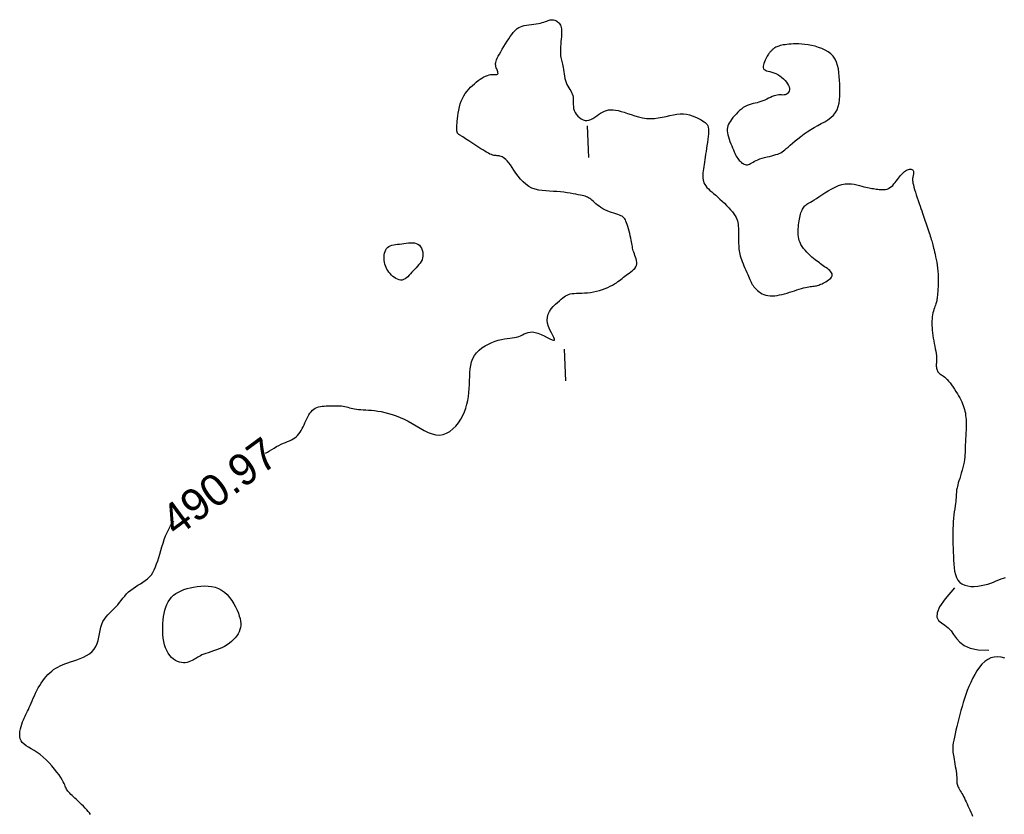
# Model space of a CAD drawing. Header units: millimetres. Extents: x 32690613 to 32693367, y 5343692 to 5344708.
# Tile 675 of 1009: x 32692885 to 32692916, y 5344556 to 5344581. Entities that reach past the tile are written whole.
import ezdxf
from ezdxf.enums import TextEntityAlignment as Align

# ---------------------------------------------------------------- set-up
doc = ezdxf.new("R2010")
doc.units = ezdxf.units.MM
doc.header["$LTSCALE"] = 20
doc.layers.add('02-DGM_HL_491.00', color=62, linetype='Continuous')

msp = doc.modelspace()

# ---------------------------------------------------------------- linework, layer by layer
at = {"layer": '02-DGM_HL_491.00', "elevation": 491, "flags": 128}
for points in [[(32692892.74, 5344567.723), (32692892.797, 5344567.758), (32692892.865, 5344567.8), (32692892.936, 5344567.843), (32692893.009, 5344567.886), (32692893.083, 5344567.929), (32692893.157, 5344567.968), (32692893.23, 5344568.005), (32692893.3, 5344568.037), (32692893.368, 5344568.065), (32692893.433, 5344568.091), (32692893.494, 5344568.117), (32692893.553, 5344568.143), (32692893.608, 5344568.172), (32692893.659, 5344568.204), (32692893.707, 5344568.24), (32692893.75, 5344568.282), (32692893.79, 5344568.33), (32692893.827, 5344568.382), (32692893.861, 5344568.438), (32692893.893, 5344568.497), (32692893.923, 5344568.558), (32692893.953, 5344568.621), (32692893.981, 5344568.684), (32692894.01, 5344568.748), (32692894.04, 5344568.811), (32692894.07, 5344568.871), (32692894.102, 5344568.929), (32692894.136, 5344568.983), (32692894.173, 5344569.032), (32692894.213, 5344569.076), (32692894.257, 5344569.112), (32692894.304, 5344569.142), (32692894.356, 5344569.164), (32692894.41, 5344569.181), (32692894.467, 5344569.193), (32692894.526, 5344569.202), (32692894.587, 5344569.207), (32692894.649, 5344569.211), (32692894.711, 5344569.213), (32692894.774, 5344569.216), (32692894.836, 5344569.218), (32692894.897, 5344569.219), (32692894.958, 5344569.22), (32692895.017, 5344569.219), (32692895.075, 5344569.216), (32692895.131, 5344569.211), (32692895.184, 5344569.204), (32692895.236, 5344569.194), (32692895.285, 5344569.183), (32692895.335, 5344569.17), (32692895.384, 5344569.156), (32692895.435, 5344569.143), (32692895.488, 5344569.13), (32692895.544, 5344569.119), (32692895.605, 5344569.109), (32692895.67, 5344569.103), (32692895.741, 5344569.098), (32692895.817, 5344569.094), (32692895.898, 5344569.089), (32692895.984, 5344569.084), (32692896.075, 5344569.077), (32692896.172, 5344569.066), (32692896.274, 5344569.052), (32692896.382, 5344569.033), (32692896.494, 5344569.008), (32692896.61, 5344568.978), (32692896.73, 5344568.941), (32692896.853, 5344568.899), (32692896.978, 5344568.849), (32692897.105, 5344568.792), (32692897.232, 5344568.728), (32692897.36, 5344568.657), (32692897.488, 5344568.582), (32692897.615, 5344568.508), (32692897.74, 5344568.439), (32692897.865, 5344568.378), (32692897.986, 5344568.331), (32692898.106, 5344568.302), (32692898.222, 5344568.294), (32692898.335, 5344568.311), (32692898.443, 5344568.351), (32692898.545, 5344568.411), (32692898.642, 5344568.488), (32692898.731, 5344568.579), (32692898.813, 5344568.681), (32692898.886, 5344568.791), (32692898.949, 5344568.906), (32692899.002, 5344569.024), (32692899.045, 5344569.144), (32692899.08, 5344569.266), (32692899.107, 5344569.389), (32692899.128, 5344569.513), (32692899.143, 5344569.637), (32692899.154, 5344569.762), (32692899.161, 5344569.888), (32692899.165, 5344570.013), (32692899.17, 5344570.137), (32692899.176, 5344570.259), (32692899.187, 5344570.377), (32692899.204, 5344570.492), (32692899.23, 5344570.602), (32692899.268, 5344570.705), (32692899.319, 5344570.802), (32692899.386, 5344570.891), (32692899.466, 5344570.971), (32692899.556, 5344571.043), (32692899.654, 5344571.108), (32692899.758, 5344571.164), (32692899.863, 5344571.212), (32692899.969, 5344571.252), (32692900.072, 5344571.283), (32692900.17, 5344571.307), (32692900.262, 5344571.324), (32692900.35, 5344571.337), (32692900.432, 5344571.347), (32692900.509, 5344571.356), (32692900.582, 5344571.367), (32692900.65, 5344571.38), (32692900.714, 5344571.398), (32692900.774, 5344571.423), (32692900.831, 5344571.451), (32692900.888, 5344571.48), (32692900.947, 5344571.507), (32692901.008, 5344571.529), (32692901.075, 5344571.542), (32692901.148, 5344571.544), (32692901.23, 5344571.532), (32692901.321, 5344571.504), (32692901.418, 5344571.465), (32692901.515, 5344571.419), (32692901.609, 5344571.372), (32692901.693, 5344571.33), (32692901.764, 5344571.298), (32692901.816, 5344571.281), (32692901.844, 5344571.285), (32692901.846, 5344571.314), (32692901.826, 5344571.365), (32692901.791, 5344571.434), (32692901.746, 5344571.518), (32692901.7, 5344571.612), (32692901.657, 5344571.713), (32692901.626, 5344571.816), (32692901.611, 5344571.918), (32692901.618, 5344572.015), (32692901.645, 5344572.107), (32692901.688, 5344572.193), (32692901.742, 5344572.273), (32692901.805, 5344572.347), (32692901.871, 5344572.415), (32692901.937, 5344572.476), (32692901.999, 5344572.53), (32692902.055, 5344572.578), (32692902.104, 5344572.619), (32692902.149, 5344572.654), (32692902.193, 5344572.683), (32692902.237, 5344572.707), (32692902.284, 5344572.726), (32692902.336, 5344572.741), (32692902.394, 5344572.751), (32692902.46, 5344572.758), (32692902.534, 5344572.763), (32692902.615, 5344572.766), (32692902.701, 5344572.769), (32692902.791, 5344572.774), (32692902.883, 5344572.781), (32692902.978, 5344572.791), (32692903.073, 5344572.806), (32692903.167, 5344572.826), (32692903.26, 5344572.851), (32692903.35, 5344572.881), (32692903.437, 5344572.914), (32692903.52, 5344572.949), (32692903.598, 5344572.986), (32692903.67, 5344573.023), (32692903.735, 5344573.06), (32692903.792, 5344573.097), (32692903.843, 5344573.132), (32692903.89, 5344573.166), (32692903.932, 5344573.2), (32692903.973, 5344573.234), (32692904.014, 5344573.267), (32692904.055, 5344573.3), (32692904.099, 5344573.333), (32692904.147, 5344573.366), (32692904.196, 5344573.4), (32692904.245, 5344573.435), (32692904.292, 5344573.471), (32692904.336, 5344573.509), (32692904.374, 5344573.549), (32692904.404, 5344573.592), (32692904.425, 5344573.638), (32692904.435, 5344573.687), (32692904.435, 5344573.738), (32692904.427, 5344573.792), (32692904.414, 5344573.846), (32692904.396, 5344573.901), (32692904.377, 5344573.954), (32692904.358, 5344574.006), (32692904.34, 5344574.055), (32692904.326, 5344574.101), (32692904.314, 5344574.145), (32692904.305, 5344574.189), (32692904.297, 5344574.233), (32692904.289, 5344574.278), (32692904.281, 5344574.327), (32692904.272, 5344574.38), (32692904.26, 5344574.439), (32692904.247, 5344574.504), (32692904.23, 5344574.574), (32692904.212, 5344574.647), (32692904.193, 5344574.721), (32692904.173, 5344574.795), (32692904.152, 5344574.865), (32692904.132, 5344574.93), (32692904.113, 5344574.987), (32692904.094, 5344575.037), (32692904.075, 5344575.078), (32692904.055, 5344575.113), (32692904.032, 5344575.142), (32692904.005, 5344575.167), (32692903.974, 5344575.189), (32692903.936, 5344575.208), (32692903.891, 5344575.227), (32692903.837, 5344575.246), (32692903.777, 5344575.266), (32692903.711, 5344575.288), (32692903.642, 5344575.311), (32692903.571, 5344575.335), (32692903.5, 5344575.363), (32692903.43, 5344575.393), (32692903.364, 5344575.427), (32692903.303, 5344575.464), (32692903.246, 5344575.504), (32692903.194, 5344575.545), (32692903.145, 5344575.586), (32692903.101, 5344575.627), (32692903.059, 5344575.665), (32692903.021, 5344575.7), (32692902.985, 5344575.73), (32692902.952, 5344575.755), (32692902.919, 5344575.776), (32692902.886, 5344575.793), (32692902.85, 5344575.807), (32692902.811, 5344575.819), (32692902.767, 5344575.83), (32692902.717, 5344575.841), (32692902.658, 5344575.854), (32692902.59, 5344575.868), (32692902.514, 5344575.883), (32692902.43, 5344575.899), (32692902.339, 5344575.915), (32692902.241, 5344575.931), (32692902.139, 5344575.945), (32692902.031, 5344575.957), (32692901.92, 5344575.967), (32692901.806, 5344575.974), (32692901.69, 5344575.98), (32692901.573, 5344575.987), (32692901.458, 5344575.999), (32692901.344, 5344576.016), (32692901.234, 5344576.043), (32692901.129, 5344576.081), (32692901.029, 5344576.132), (32692900.937, 5344576.198), (32692900.851, 5344576.277), (32692900.771, 5344576.364), (32692900.698, 5344576.457), (32692900.629, 5344576.551), (32692900.566, 5344576.644), (32692900.507, 5344576.731), (32692900.452, 5344576.81), (32692900.401, 5344576.877), (32692900.354, 5344576.933), (32692900.309, 5344576.978), (32692900.267, 5344577.014), (32692900.228, 5344577.042), (32692900.192, 5344577.063), (32692900.157, 5344577.078), (32692900.125, 5344577.088), (32692900.094, 5344577.094), (32692900.064, 5344577.097), (32692900.034, 5344577.099), (32692900.003, 5344577.101), (32692899.971, 5344577.104), (32692899.936, 5344577.109), (32692899.898, 5344577.118), (32692899.856, 5344577.132), (32692899.809, 5344577.152), (32692899.758, 5344577.178), (32692899.703, 5344577.208), (32692899.645, 5344577.242), (32692899.585, 5344577.28), (32692899.523, 5344577.319), (32692899.459, 5344577.36), (32692899.395, 5344577.403), (32692899.331, 5344577.445), (32692899.268, 5344577.486), (32692899.206, 5344577.526), (32692899.147, 5344577.565), (32692899.091, 5344577.602), (32692899.04, 5344577.635), (32692898.993, 5344577.665), (32692898.952, 5344577.692), (32692898.917, 5344577.714), (32692898.888, 5344577.732), (32692898.864, 5344577.747), (32692898.845, 5344577.759), (32692898.83, 5344577.769), (32692898.818, 5344577.778), (32692898.808, 5344577.787), (32692898.8, 5344577.795), (32692898.793, 5344577.804), (32692898.788, 5344577.814), (32692898.783, 5344577.824), (32692898.779, 5344577.835), (32692898.775, 5344577.846), (32692898.772, 5344577.857), (32692898.77, 5344577.869), (32692898.768, 5344577.882), (32692898.767, 5344577.895), (32692898.765, 5344577.91), (32692898.765, 5344577.928), (32692898.765, 5344577.95), (32692898.766, 5344577.98), (32692898.767, 5344578.017), (32692898.77, 5344578.063), (32692898.774, 5344578.12), (32692898.779, 5344578.188), (32692898.786, 5344578.266), (32692898.796, 5344578.353), (32692898.809, 5344578.444), (32692898.825, 5344578.539), (32692898.846, 5344578.634), (32692898.873, 5344578.729), (32692898.904, 5344578.82), (32692898.942, 5344578.905), (32692898.985, 5344578.985), (32692899.033, 5344579.06), (32692899.086, 5344579.129), (32692899.141, 5344579.195), (32692899.199, 5344579.256), (32692899.258, 5344579.314), (32692899.318, 5344579.368), (32692899.379, 5344579.418), (32692899.439, 5344579.466), (32692899.499, 5344579.509), (32692899.558, 5344579.547), (32692899.616, 5344579.581), (32692899.672, 5344579.609), (32692899.727, 5344579.631), (32692899.78, 5344579.647), (32692899.83, 5344579.656), (32692899.878, 5344579.66), (32692899.921, 5344579.661), (32692899.96, 5344579.66), (32692899.994, 5344579.659), (32692900.022, 5344579.66), (32692900.043, 5344579.665), (32692900.057, 5344579.675), (32692900.063, 5344579.691), (32692900.062, 5344579.713), (32692900.057, 5344579.74), (32692900.047, 5344579.77), (32692900.035, 5344579.803), (32692900.022, 5344579.837), (32692900.009, 5344579.872), (32692899.998, 5344579.906), (32692899.99, 5344579.938), (32692899.986, 5344579.97), (32692899.986, 5344580.002), (32692899.991, 5344580.037), (32692900.001, 5344580.076), (32692900.017, 5344580.121), (32692900.039, 5344580.172), (32692900.069, 5344580.231), (32692900.105, 5344580.299), (32692900.147, 5344580.375), (32692900.195, 5344580.456), (32692900.245, 5344580.539), (32692900.297, 5344580.624), (32692900.349, 5344580.706), (32692900.401, 5344580.785), (32692900.45, 5344580.857), (32692900.496, 5344580.922), (32692900.539, 5344580.978), (32692900.581, 5344581.028), (32692900.624, 5344581.07), (32692900.668, 5344581.106), (32692900.716, 5344581.137), (32692900.768, 5344581.162), (32692900.826, 5344581.183), (32692900.892, 5344581.201), (32692900.962, 5344581.215), (32692901.037, 5344581.227), (32692901.113, 5344581.237), (32692901.19, 5344581.247), (32692901.264, 5344581.257), (32692901.335, 5344581.268), (32692901.401, 5344581.28), (32692901.459, 5344581.295), (32692901.511, 5344581.311), (32692901.558, 5344581.328), (32692901.6, 5344581.344), (32692901.639, 5344581.359), (32692901.675, 5344581.371), (32692901.71, 5344581.381), (32692901.745, 5344581.386), (32692901.779, 5344581.386), (32692901.814, 5344581.381), (32692901.848, 5344581.371), (32692901.881, 5344581.358), (32692901.912, 5344581.341), (32692901.942, 5344581.321), (32692901.968, 5344581.297), (32692901.992, 5344581.271), (32692902.012, 5344581.243), (32692902.029, 5344581.212), (32692902.042, 5344581.178), (32692902.052, 5344581.139), (32692902.059, 5344581.094), (32692902.063, 5344581.044), (32692902.064, 5344580.988), (32692902.063, 5344580.924), (32692902.059, 5344580.852), (32692902.054, 5344580.774), (32692902.047, 5344580.693), (32692902.04, 5344580.61), (32692902.034, 5344580.528), (32692902.03, 5344580.449), (32692902.028, 5344580.374), (32692902.028, 5344580.308), (32692902.032, 5344580.249), (32692902.04, 5344580.199), (32692902.049, 5344580.154), (32692902.061, 5344580.111), (32692902.073, 5344580.07), (32692902.086, 5344580.028), (32692902.098, 5344579.983), (32692902.11, 5344579.933), (32692902.119, 5344579.875), (32692902.128, 5344579.812), (32692902.137, 5344579.745), (32692902.146, 5344579.676), (32692902.157, 5344579.605), (32692902.17, 5344579.535), (32692902.187, 5344579.467), (32692902.208, 5344579.403), (32692902.234, 5344579.344), (32692902.262, 5344579.289), (32692902.293, 5344579.237), (32692902.324, 5344579.188), (32692902.354, 5344579.14), (32692902.38, 5344579.093), (32692902.403, 5344579.044), (32692902.419, 5344578.994), (32692902.428, 5344578.941), (32692902.431, 5344578.885), (32692902.431, 5344578.828), (32692902.431, 5344578.769), (32692902.432, 5344578.708), (32692902.436, 5344578.647), (32692902.446, 5344578.585), (32692902.465, 5344578.523), (32692902.493, 5344578.462), (32692902.53, 5344578.403), (32692902.575, 5344578.349), (32692902.626, 5344578.3), (32692902.683, 5344578.26), (32692902.742, 5344578.229), (32692902.804, 5344578.21), (32692902.866, 5344578.205), (32692902.929, 5344578.215), (32692902.99, 5344578.238), (32692903.052, 5344578.27), (32692903.113, 5344578.309), (32692903.173, 5344578.352), (32692903.234, 5344578.396), (32692903.295, 5344578.438), (32692903.356, 5344578.475), (32692903.418, 5344578.504), (32692903.481, 5344578.526), (32692903.546, 5344578.541), (32692903.614, 5344578.547), (32692903.687, 5344578.546), (32692903.764, 5344578.537), (32692903.848, 5344578.521), (32692903.939, 5344578.497), (32692904.038, 5344578.467), (32692904.144, 5344578.431), (32692904.256, 5344578.393), (32692904.372, 5344578.356), (32692904.493, 5344578.322), (32692904.616, 5344578.294), (32692904.74, 5344578.275), (32692904.866, 5344578.267), (32692904.99, 5344578.272), (32692905.114, 5344578.288), (32692905.236, 5344578.311), (32692905.356, 5344578.338), (32692905.474, 5344578.366), (32692905.588, 5344578.391), (32692905.698, 5344578.41), (32692905.805, 5344578.42), (32692905.906, 5344578.418), (32692906.003, 5344578.406), (32692906.094, 5344578.385), (32692906.18, 5344578.357), (32692906.259, 5344578.325), (32692906.333, 5344578.291), (32692906.399, 5344578.257), (32692906.459, 5344578.225), (32692906.511, 5344578.196), (32692906.556, 5344578.169), (32692906.595, 5344578.142), (32692906.626, 5344578.113), (32692906.651, 5344578.08), (32692906.671, 5344578.041), (32692906.684, 5344577.994), (32692906.691, 5344577.938), (32692906.693, 5344577.87), (32692906.69, 5344577.792), (32692906.683, 5344577.706), (32692906.673, 5344577.615), (32692906.661, 5344577.52), (32692906.647, 5344577.423), (32692906.632, 5344577.327), (32692906.617, 5344577.233), (32692906.603, 5344577.143), (32692906.589, 5344577.058), (32692906.577, 5344576.977), (32692906.565, 5344576.9), (32692906.554, 5344576.826), (32692906.544, 5344576.756), (32692906.535, 5344576.689), (32692906.527, 5344576.625), (32692906.521, 5344576.563), (32692906.516, 5344576.504), (32692906.515, 5344576.447), (32692906.516, 5344576.393), (32692906.522, 5344576.34), (32692906.534, 5344576.289), (32692906.551, 5344576.24), (32692906.575, 5344576.192), (32692906.607, 5344576.145), (32692906.646, 5344576.099), (32692906.691, 5344576.052), (32692906.741, 5344576.005), (32692906.797, 5344575.956), (32692906.857, 5344575.905), (32692906.921, 5344575.851), (32692906.988, 5344575.793), (32692907.057, 5344575.731), (32692907.128, 5344575.666), (32692907.198, 5344575.598), (32692907.266, 5344575.53), (32692907.331, 5344575.461), (32692907.391, 5344575.394), (32692907.446, 5344575.328), (32692907.493, 5344575.265), (32692907.531, 5344575.207), (32692907.562, 5344575.151), (32692907.586, 5344575.097), (32692907.604, 5344575.045), (32692907.617, 5344574.992), (32692907.626, 5344574.937), (32692907.632, 5344574.881), (32692907.635, 5344574.82), (32692907.638, 5344574.756), (32692907.64, 5344574.688), (32692907.641, 5344574.617), (32692907.642, 5344574.546), (32692907.643, 5344574.474), (32692907.644, 5344574.404), (32692907.645, 5344574.336), (32692907.647, 5344574.272), (32692907.65, 5344574.212), (32692907.655, 5344574.155), (32692907.661, 5344574.101), (32692907.67, 5344574.048), (32692907.68, 5344573.995), (32692907.694, 5344573.941), (32692907.711, 5344573.885), (32692907.731, 5344573.825), (32692907.755, 5344573.761), (32692907.782, 5344573.695), (32692907.811, 5344573.626), (32692907.842, 5344573.556), (32692907.872, 5344573.488), (32692907.902, 5344573.421), (32692907.93, 5344573.358), (32692907.956, 5344573.3), (32692907.978, 5344573.248), (32692907.998, 5344573.2), (32692908.017, 5344573.157), (32692908.035, 5344573.117), (32692908.054, 5344573.079), (32692908.075, 5344573.043), (32692908.098, 5344573.006), (32692908.125, 5344572.969), (32692908.157, 5344572.93), (32692908.194, 5344572.891), (32692908.235, 5344572.852), (32692908.28, 5344572.815), (32692908.33, 5344572.78), (32692908.383, 5344572.75), (32692908.441, 5344572.724), (32692908.502, 5344572.704), (32692908.567, 5344572.69), (32692908.635, 5344572.684), (32692908.706, 5344572.683), (32692908.78, 5344572.687), (32692908.856, 5344572.697), (32692908.933, 5344572.71), (32692909.012, 5344572.727), (32692909.091, 5344572.747), (32692909.171, 5344572.77), (32692909.251, 5344572.794), (32692909.33, 5344572.819), (32692909.408, 5344572.844), (32692909.483, 5344572.869), (32692909.556, 5344572.892), (32692909.624, 5344572.913), (32692909.689, 5344572.931), (32692909.748, 5344572.945), (32692909.803, 5344572.957), (32692909.854, 5344572.966), (32692909.901, 5344572.973), (32692909.945, 5344572.979), (32692909.986, 5344572.985), (32692910.024, 5344572.99), (32692910.061, 5344572.996), (32692910.097, 5344573.003), (32692910.132, 5344573.012), (32692910.166, 5344573.022), (32692910.201, 5344573.035), (32692910.236, 5344573.049), (32692910.272, 5344573.065), (32692910.309, 5344573.084), (32692910.349, 5344573.105), (32692910.391, 5344573.128), (32692910.433, 5344573.155), (32692910.474, 5344573.183), (32692910.512, 5344573.213), (32692910.545, 5344573.244), (32692910.572, 5344573.276), (32692910.589, 5344573.309), (32692910.596, 5344573.343), (32692910.591, 5344573.376), (32692910.575, 5344573.41), (32692910.55, 5344573.443), (32692910.518, 5344573.476), (32692910.481, 5344573.508), (32692910.44, 5344573.54), (32692910.397, 5344573.571), (32692910.353, 5344573.601), (32692910.311, 5344573.63), (32692910.27, 5344573.659), (32692910.229, 5344573.688), (32692910.188, 5344573.718), (32692910.145, 5344573.75), (32692910.101, 5344573.784), (32692910.055, 5344573.821), (32692910.006, 5344573.862), (32692909.953, 5344573.906), (32692909.899, 5344573.955), (32692909.844, 5344574.007), (32692909.789, 5344574.062), (32692909.737, 5344574.119), (32692909.688, 5344574.178), (32692909.645, 5344574.238), (32692909.607, 5344574.299), (32692909.578, 5344574.36), (32692909.555, 5344574.422), (32692909.538, 5344574.484), (32692909.527, 5344574.546), (32692909.52, 5344574.608), (32692909.518, 5344574.671), (32692909.518, 5344574.733), (32692909.521, 5344574.796), (32692909.526, 5344574.859), (32692909.532, 5344574.921), (32692909.539, 5344574.982), (32692909.548, 5344575.042), (32692909.558, 5344575.1), (32692909.569, 5344575.155), (32692909.582, 5344575.208), (32692909.595, 5344575.257), (32692909.609, 5344575.303), (32692909.625, 5344575.345), (32692909.641, 5344575.383), (32692909.659, 5344575.418), (32692909.677, 5344575.45), (32692909.698, 5344575.478), (32692909.72, 5344575.504), (32692909.743, 5344575.527), (32692909.768, 5344575.548), (32692909.796, 5344575.568), (32692909.828, 5344575.588), (32692909.866, 5344575.61), (32692909.91, 5344575.636), (32692909.961, 5344575.667), (32692910.022, 5344575.704), (32692910.093, 5344575.749), (32692910.174, 5344575.804), (32692910.265, 5344575.864), (32692910.364, 5344575.928), (32692910.468, 5344575.992), (32692910.576, 5344576.054), (32692910.685, 5344576.109), (32692910.794, 5344576.156), (32692910.901, 5344576.19), (32692911.004, 5344576.209), (32692911.103, 5344576.216), (32692911.197, 5344576.213), (32692911.287, 5344576.201), (32692911.37, 5344576.184), (32692911.449, 5344576.163), (32692911.521, 5344576.142), (32692911.588, 5344576.122), (32692911.648, 5344576.105), (32692911.703, 5344576.092), (32692911.753, 5344576.082), (32692911.801, 5344576.073), (32692911.846, 5344576.067), (32692911.89, 5344576.061), (32692911.934, 5344576.055), (32692911.979, 5344576.049), (32692912.026, 5344576.043), (32692912.074, 5344576.036), (32692912.123, 5344576.031), (32692912.173, 5344576.029), (32692912.223, 5344576.03), (32692912.273, 5344576.036), (32692912.321, 5344576.048), (32692912.368, 5344576.067), (32692912.413, 5344576.093), (32692912.456, 5344576.126), (32692912.498, 5344576.165), (32692912.537, 5344576.208), (32692912.576, 5344576.253), (32692912.613, 5344576.299), (32692912.648, 5344576.346), (32692912.683, 5344576.391), (32692912.716, 5344576.433), (32692912.749, 5344576.472), (32692912.781, 5344576.509), (32692912.812, 5344576.542), (32692912.843, 5344576.571), (32692912.874, 5344576.598), (32692912.905, 5344576.62), (32692912.935, 5344576.639), (32692912.966, 5344576.654), (32692912.996, 5344576.665), (32692913.025, 5344576.672), (32692913.053, 5344576.675), (32692913.078, 5344576.674), (32692913.101, 5344576.669), (32692913.12, 5344576.66), (32692913.135, 5344576.647), (32692913.146, 5344576.63), (32692913.153, 5344576.609), (32692913.156, 5344576.586), (32692913.157, 5344576.561), (32692913.155, 5344576.535), (32692913.152, 5344576.508), (32692913.147, 5344576.482), (32692913.141, 5344576.456), (32692913.136, 5344576.432), (32692913.13, 5344576.408), (32692913.126, 5344576.382), (32692913.124, 5344576.354), (32692913.125, 5344576.32), (32692913.129, 5344576.281), (32692913.136, 5344576.233), (32692913.149, 5344576.177), (32692913.166, 5344576.11), (32692913.188, 5344576.034), (32692913.213, 5344575.951), (32692913.241, 5344575.864), (32692913.271, 5344575.774), (32692913.301, 5344575.684), (32692913.331, 5344575.596), (32692913.36, 5344575.512), (32692913.387, 5344575.434), (32692913.412, 5344575.36), (32692913.436, 5344575.291), (32692913.458, 5344575.226), (32692913.48, 5344575.163), (32692913.501, 5344575.101), (32692913.522, 5344575.04), (32692913.543, 5344574.979), (32692913.564, 5344574.916), (32692913.586, 5344574.854), (32692913.607, 5344574.791), (32692913.628, 5344574.73), (32692913.648, 5344574.67), (32692913.667, 5344574.612), (32692913.684, 5344574.558), (32692913.701, 5344574.507), (32692913.715, 5344574.46), (32692913.728, 5344574.416), (32692913.739, 5344574.374), (32692913.751, 5344574.331), (32692913.762, 5344574.287), (32692913.774, 5344574.24), (32692913.787, 5344574.187), (32692913.801, 5344574.129), (32692913.816, 5344574.063), (32692913.833, 5344573.991), (32692913.851, 5344573.912), (32692913.868, 5344573.828), (32692913.884, 5344573.739), (32692913.899, 5344573.647), (32692913.912, 5344573.552), (32692913.922, 5344573.455), (32692913.928, 5344573.357), (32692913.931, 5344573.259), (32692913.932, 5344573.163), (32692913.931, 5344573.069), (32692913.927, 5344572.98), (32692913.923, 5344572.897), (32692913.918, 5344572.821), (32692913.913, 5344572.754), (32692913.908, 5344572.696), (32692913.903, 5344572.646), (32692913.897, 5344572.603), (32692913.891, 5344572.564), (32692913.884, 5344572.529), (32692913.876, 5344572.496), (32692913.867, 5344572.462), (32692913.855, 5344572.427), (32692913.842, 5344572.388), (32692913.828, 5344572.346), (32692913.812, 5344572.301), (32692913.797, 5344572.252), (32692913.782, 5344572.2), (32692913.768, 5344572.145), (32692913.756, 5344572.087), (32692913.746, 5344572.025), (32692913.738, 5344571.961), (32692913.734, 5344571.894), (32692913.732, 5344571.824), (32692913.734, 5344571.751), (32692913.737, 5344571.675), (32692913.744, 5344571.597), (32692913.753, 5344571.517), (32692913.764, 5344571.434), (32692913.778, 5344571.349), (32692913.793, 5344571.263), (32692913.809, 5344571.178), (32692913.826, 5344571.093), (32692913.841, 5344571.012), (32692913.855, 5344570.934), (32692913.867, 5344570.862), (32692913.875, 5344570.796), (32692913.88, 5344570.738), (32692913.882, 5344570.686), (32692913.881, 5344570.639), (32692913.879, 5344570.598), (32692913.876, 5344570.561), (32692913.873, 5344570.526), (32692913.872, 5344570.494), (32692913.872, 5344570.462), (32692913.874, 5344570.431), (32692913.879, 5344570.401), (32692913.887, 5344570.371), (32692913.897, 5344570.342), (32692913.91, 5344570.314), (32692913.925, 5344570.289), (32692913.943, 5344570.265), (32692913.964, 5344570.244), (32692913.986, 5344570.225), (32692914.012, 5344570.207), (32692914.04, 5344570.189), (32692914.07, 5344570.17), (32692914.103, 5344570.147), (32692914.139, 5344570.119), (32692914.178, 5344570.086), (32692914.219, 5344570.045), (32692914.262, 5344569.996), (32692914.308, 5344569.939), (32692914.354, 5344569.876), (32692914.401, 5344569.809), (32692914.448, 5344569.739), (32692914.493, 5344569.668), (32692914.536, 5344569.597), (32692914.576, 5344569.529), (32692914.613, 5344569.464), (32692914.645, 5344569.401), (32692914.675, 5344569.341), (32692914.701, 5344569.282), (32692914.724, 5344569.223), (32692914.744, 5344569.165), (32692914.762, 5344569.105), (32692914.776, 5344569.044), (32692914.788, 5344568.981), (32692914.797, 5344568.916), (32692914.805, 5344568.85), (32692914.81, 5344568.782), (32692914.813, 5344568.714), (32692914.815, 5344568.645), (32692914.815, 5344568.577), (32692914.814, 5344568.51), (32692914.811, 5344568.443), (32692914.808, 5344568.377), (32692914.804, 5344568.313), (32692914.8, 5344568.248), (32692914.796, 5344568.185), (32692914.792, 5344568.122), (32692914.789, 5344568.059), (32692914.786, 5344567.996), (32692914.784, 5344567.934), (32692914.783, 5344567.87), (32692914.782, 5344567.806), (32692914.779, 5344567.74), (32692914.775, 5344567.671), (32692914.769, 5344567.599), (32692914.759, 5344567.524), (32692914.746, 5344567.444), (32692914.728, 5344567.36), (32692914.707, 5344567.273), (32692914.683, 5344567.185), (32692914.658, 5344567.097), (32692914.633, 5344567.011), (32692914.609, 5344566.93), (32692914.586, 5344566.854), (32692914.566, 5344566.787), (32692914.549, 5344566.728), (32692914.536, 5344566.678), (32692914.526, 5344566.635), (32692914.518, 5344566.598), (32692914.513, 5344566.566), (32692914.509, 5344566.538), (32692914.506, 5344566.513), (32692914.505, 5344566.49), (32692914.504, 5344566.467), (32692914.503, 5344566.443), (32692914.502, 5344566.417), (32692914.501, 5344566.387), (32692914.498, 5344566.353), (32692914.495, 5344566.312), (32692914.49, 5344566.263), (32692914.483, 5344566.205), (32692914.474, 5344566.137), (32692914.463, 5344566.06), (32692914.452, 5344565.974), (32692914.44, 5344565.88), (32692914.428, 5344565.78), (32692914.417, 5344565.675), (32692914.408, 5344565.565), (32692914.401, 5344565.451), (32692914.396, 5344565.335), (32692914.394, 5344565.217), (32692914.394, 5344565.097), (32692914.395, 5344564.975), (32692914.398, 5344564.852), (32692914.402, 5344564.728), (32692914.406, 5344564.604), (32692914.411, 5344564.479), (32692914.416, 5344564.354), (32692914.423, 5344564.232), (32692914.434, 5344564.113), (32692914.451, 5344564.001), (32692914.475, 5344563.897), (32692914.508, 5344563.802), (32692914.553, 5344563.72), (32692914.61, 5344563.653), (32692914.682, 5344563.601), (32692914.767, 5344563.563), (32692914.861, 5344563.539), (32692914.963, 5344563.527), (32692915.069, 5344563.526), (32692915.178, 5344563.534), (32692915.286, 5344563.55), (32692915.392, 5344563.572), (32692915.492, 5344563.599), (32692915.588, 5344563.63), (32692915.677, 5344563.663), (32692915.762, 5344563.696), (32692915.842, 5344563.728), (32692915.916, 5344563.759), (32692915.985, 5344563.785), (32692916.05, 5344563.806)], [(32692902.873, 5344578.039), (32692902.912, 5344577.04)], [(32692902.147, 5344571.005), (32692902.186, 5344570.006)], [(32692887.227, 5344556.34), (32692887.19, 5344556.387), (32692887.149, 5344556.436), (32692887.103, 5344556.488), (32692887.052, 5344556.541), (32692886.999, 5344556.595), (32692886.944, 5344556.649), (32692886.889, 5344556.702), (32692886.833, 5344556.754), (32692886.78, 5344556.804), (32692886.73, 5344556.851), (32692886.683, 5344556.894), (32692886.64, 5344556.934), (32692886.602, 5344556.971), (32692886.567, 5344557.006), (32692886.536, 5344557.039), (32692886.51, 5344557.071), (32692886.487, 5344557.102), (32692886.468, 5344557.132), (32692886.453, 5344557.163), (32692886.44, 5344557.196), (32692886.426, 5344557.231), (32692886.411, 5344557.271), (32692886.391, 5344557.316), (32692886.365, 5344557.369), (32692886.331, 5344557.43), (32692886.287, 5344557.501), (32692886.231, 5344557.582), (32692886.165, 5344557.672), (32692886.09, 5344557.767), (32692886.007, 5344557.865), (32692885.918, 5344557.963), (32692885.826, 5344558.057), (32692885.73, 5344558.146), (32692885.633, 5344558.226), (32692885.537, 5344558.295), (32692885.443, 5344558.354), (32692885.354, 5344558.407), (32692885.27, 5344558.456), (32692885.194, 5344558.504), (32692885.128, 5344558.552), (32692885.074, 5344558.603), (32692885.033, 5344558.661), (32692885.006, 5344558.726), (32692884.993, 5344558.798), (32692884.992, 5344558.874), (32692884.999, 5344558.952), (32692885.014, 5344559.032), (32692885.035, 5344559.11), (32692885.059, 5344559.185), (32692885.084, 5344559.255), (32692885.11, 5344559.318), (32692885.135, 5344559.376), (32692885.16, 5344559.431), (32692885.185, 5344559.483), (32692885.211, 5344559.535), (32692885.237, 5344559.588), (32692885.264, 5344559.644), (32692885.292, 5344559.705), (32692885.321, 5344559.772), (32692885.352, 5344559.844), (32692885.385, 5344559.92), (32692885.419, 5344559.999), (32692885.455, 5344560.08), (32692885.494, 5344560.162), (32692885.534, 5344560.244), (32692885.577, 5344560.324), (32692885.622, 5344560.403), (32692885.67, 5344560.478), (32692885.72, 5344560.551), (32692885.772, 5344560.62), (32692885.827, 5344560.686), (32692885.883, 5344560.747), (32692885.941, 5344560.804), (32692886.001, 5344560.856), (32692886.062, 5344560.902), (32692886.126, 5344560.945), (32692886.193, 5344560.983), (32692886.263, 5344561.019), (32692886.338, 5344561.052), (32692886.418, 5344561.085), (32692886.504, 5344561.116), (32692886.596, 5344561.148), (32692886.694, 5344561.181), (32692886.797, 5344561.216), (32692886.901, 5344561.255), (32692887.003, 5344561.298), (32692887.101, 5344561.347), (32692887.191, 5344561.404), (32692887.271, 5344561.47), (32692887.338, 5344561.545), (32692887.39, 5344561.63), (32692887.429, 5344561.725), (32692887.459, 5344561.825), (32692887.482, 5344561.929), (32692887.502, 5344562.034), (32692887.522, 5344562.137), (32692887.545, 5344562.237), (32692887.575, 5344562.33), (32692887.613, 5344562.414), (32692887.66, 5344562.491), (32692887.713, 5344562.562), (32692887.771, 5344562.629), (32692887.833, 5344562.693), (32692887.896, 5344562.755), (32692887.959, 5344562.817), (32692888.02, 5344562.881), (32692888.079, 5344562.947), (32692888.135, 5344563.015), (32692888.191, 5344563.084), (32692888.246, 5344563.153), (32692888.303, 5344563.221), (32692888.362, 5344563.287), (32692888.424, 5344563.349), (32692888.492, 5344563.408), (32692888.564, 5344563.461), (32692888.64, 5344563.511), (32692888.719, 5344563.559), (32692888.798, 5344563.606), (32692888.875, 5344563.655), (32692888.95, 5344563.706), (32692889.02, 5344563.762), (32692889.084, 5344563.823), (32692889.14, 5344563.891), (32692889.189, 5344563.967), (32692889.233, 5344564.049), (32692889.272, 5344564.138), (32692889.307, 5344564.232), (32692889.34, 5344564.331), (32692889.372, 5344564.436), (32692889.403, 5344564.544), (32692889.436, 5344564.657), (32692889.471, 5344564.772), (32692889.508, 5344564.888), (32692889.547, 5344565.003), (32692889.59, 5344565.117), (32692889.637, 5344565.228), (32692889.688, 5344565.334), (32692889.744, 5344565.433), (32692889.806, 5344565.526), (32692889.851, 5344565.584)], [(32692914.45, 5344563.48), (32692914.155, 5344563.137), (32692913.977, 5344562.879), (32692913.896, 5344562.688), (32692913.892, 5344562.551), (32692913.946, 5344562.451), (32692914.036, 5344562.373), (32692914.144, 5344562.301), (32692914.249, 5344562.221), (32692914.338, 5344562.12), (32692914.418, 5344562.005), (32692914.504, 5344561.883), (32692914.611, 5344561.766), (32692914.752, 5344561.661), (32692914.943, 5344561.579), (32692915.196, 5344561.529), (32692915.528, 5344561.52)], [(32692916.031, 5344561.265), (32692915.92, 5344561.29), (32692915.808, 5344561.301), (32692915.698, 5344561.297), (32692915.593, 5344561.273), (32692915.493, 5344561.226), (32692915.399, 5344561.159), (32692915.311, 5344561.075), (32692915.229, 5344560.977), (32692915.153, 5344560.867), (32692915.082, 5344560.748), (32692915.016, 5344560.624), (32692914.956, 5344560.497), (32692914.901, 5344560.37), (32692914.85, 5344560.243), (32692914.804, 5344560.116), (32692914.761, 5344559.989), (32692914.721, 5344559.862), (32692914.684, 5344559.736), (32692914.649, 5344559.609), (32692914.614, 5344559.483), (32692914.581, 5344559.357), (32692914.549, 5344559.232), (32692914.518, 5344559.111), (32692914.49, 5344558.993), (32692914.465, 5344558.882), (32692914.442, 5344558.778), (32692914.423, 5344558.684), (32692914.409, 5344558.599), (32692914.398, 5344558.526), (32692914.392, 5344558.462), (32692914.39, 5344558.406), (32692914.391, 5344558.354), (32692914.395, 5344558.304), (32692914.401, 5344558.253), (32692914.41, 5344558.2), (32692914.42, 5344558.141), (32692914.432, 5344558.075), (32692914.445, 5344558.004), (32692914.459, 5344557.929), (32692914.472, 5344557.852), (32692914.484, 5344557.776), (32692914.495, 5344557.702), (32692914.504, 5344557.632), (32692914.511, 5344557.569), (32692914.515, 5344557.514), (32692914.517, 5344557.466), (32692914.518, 5344557.424), (32692914.519, 5344557.387), (32692914.52, 5344557.353), (32692914.523, 5344557.322), (32692914.528, 5344557.292), (32692914.536, 5344557.262), (32692914.548, 5344557.23), (32692914.564, 5344557.197), (32692914.582, 5344557.162), (32692914.604, 5344557.125), (32692914.627, 5344557.085), (32692914.652, 5344557.043), (32692914.678, 5344556.999), (32692914.705, 5344556.951), (32692914.732, 5344556.901), (32692914.759, 5344556.847), (32692914.787, 5344556.791), (32692914.814, 5344556.733), (32692914.842, 5344556.673), (32692914.871, 5344556.61), (32692914.899, 5344556.546), (32692914.929, 5344556.481), (32692914.958, 5344556.415), (32692914.988, 5344556.348), (32692915.017, 5344556.28)]]:
    msp.add_lwpolyline(points, dxfattribs=at)
for points in [[(32692910.696, 5344578.456), (32692910.747, 5344578.546), (32692910.785, 5344578.645), (32692910.81, 5344578.751), (32692910.826, 5344578.864), (32692910.833, 5344578.981), (32692910.835, 5344579.102), (32692910.832, 5344579.226), (32692910.828, 5344579.35), (32692910.823, 5344579.475), (32692910.816, 5344579.598), (32692910.805, 5344579.719), (32692910.788, 5344579.835), (32692910.764, 5344579.946), (32692910.73, 5344580.05), (32692910.685, 5344580.146), (32692910.627, 5344580.232), (32692910.554, 5344580.307), (32692910.468, 5344580.373), (32692910.373, 5344580.428), (32692910.27, 5344580.475), (32692910.162, 5344580.514), (32692910.051, 5344580.546), (32692909.941, 5344580.571), (32692909.834, 5344580.59), (32692909.732, 5344580.605), (32692909.635, 5344580.614), (32692909.544, 5344580.62), (32692909.458, 5344580.622), (32692909.377, 5344580.622), (32692909.301, 5344580.618), (32692909.231, 5344580.613), (32692909.166, 5344580.606), (32692909.107, 5344580.598), (32692909.052, 5344580.588), (32692909.002, 5344580.578), (32692908.957, 5344580.567), (32692908.916, 5344580.555), (32692908.879, 5344580.543), (32692908.845, 5344580.53), (32692908.816, 5344580.516), (32692908.789, 5344580.501), (32692908.765, 5344580.486), (32692908.744, 5344580.471), (32692908.725, 5344580.456), (32692908.707, 5344580.44), (32692908.691, 5344580.424), (32692908.676, 5344580.408), (32692908.661, 5344580.392), (32692908.645, 5344580.375), (32692908.63, 5344580.358), (32692908.615, 5344580.34), (32692908.598, 5344580.319), (32692908.581, 5344580.295), (32692908.563, 5344580.267), (32692908.543, 5344580.236), (32692908.522, 5344580.198), (32692908.5, 5344580.156), (32692908.477, 5344580.109), (32692908.456, 5344580.06), (32692908.438, 5344580.01), (32692908.425, 5344579.962), (32692908.419, 5344579.916), (32692908.42, 5344579.875), (32692908.432, 5344579.841), (32692908.454, 5344579.814), (32692908.486, 5344579.793), (32692908.527, 5344579.777), (32692908.576, 5344579.763), (32692908.63, 5344579.749), (32692908.688, 5344579.733), (32692908.75, 5344579.714), (32692908.813, 5344579.689), (32692908.877, 5344579.656), (32692908.939, 5344579.617), (32692908.999, 5344579.573), (32692909.056, 5344579.524), (32692909.107, 5344579.473), (32692909.152, 5344579.42), (32692909.189, 5344579.367), (32692909.217, 5344579.315), (32692909.235, 5344579.265), (32692909.243, 5344579.218), (32692909.242, 5344579.174), (32692909.234, 5344579.134), (32692909.22, 5344579.099), (32692909.199, 5344579.07), (32692909.174, 5344579.046), (32692909.145, 5344579.029), (32692909.112, 5344579.018), (32692909.077, 5344579.013), (32692909.04, 5344579.012), (32692908.999, 5344579.013), (32692908.956, 5344579.013), (32692908.911, 5344579.013), (32692908.863, 5344579.008), (32692908.812, 5344578.999), (32692908.759, 5344578.984), (32692908.705, 5344578.962), (32692908.648, 5344578.937), (32692908.59, 5344578.91), (32692908.53, 5344578.881), (32692908.47, 5344578.853), (32692908.409, 5344578.826), (32692908.347, 5344578.803), (32692908.285, 5344578.784), (32692908.224, 5344578.768), (32692908.162, 5344578.754), (32692908.1, 5344578.739), (32692908.038, 5344578.723), (32692907.976, 5344578.704), (32692907.914, 5344578.68), (32692907.853, 5344578.65), (32692907.792, 5344578.613), (32692907.732, 5344578.569), (32692907.673, 5344578.52), (32692907.617, 5344578.467), (32692907.563, 5344578.412), (32692907.513, 5344578.356), (32692907.466, 5344578.299), (32692907.424, 5344578.244), (32692907.387, 5344578.192), (32692907.355, 5344578.141), (32692907.329, 5344578.092), (32692907.309, 5344578.042), (32692907.295, 5344577.991), (32692907.287, 5344577.938), (32692907.285, 5344577.882), (32692907.29, 5344577.822), (32692907.302, 5344577.758), (32692907.32, 5344577.69), (32692907.342, 5344577.619), (32692907.368, 5344577.548), (32692907.396, 5344577.477), (32692907.425, 5344577.409), (32692907.453, 5344577.343), (32692907.481, 5344577.282), (32692907.506, 5344577.226), (32692907.529, 5344577.175), (32692907.55, 5344577.13), (32692907.571, 5344577.088), (32692907.592, 5344577.05), (32692907.614, 5344577.015), (32692907.637, 5344576.982), (32692907.662, 5344576.951), (32692907.689, 5344576.922), (32692907.719, 5344576.894), (32692907.75, 5344576.869), (32692907.783, 5344576.848), (32692907.817, 5344576.831), (32692907.851, 5344576.819), (32692907.885, 5344576.812), (32692907.919, 5344576.812), (32692907.952, 5344576.819), (32692907.985, 5344576.832), (32692908.02, 5344576.85), (32692908.057, 5344576.872), (32692908.098, 5344576.896), (32692908.143, 5344576.922), (32692908.194, 5344576.949), (32692908.252, 5344576.974), (32692908.317, 5344576.998), (32692908.388, 5344577.02), (32692908.463, 5344577.041), (32692908.539, 5344577.061), (32692908.616, 5344577.079), (32692908.689, 5344577.098), (32692908.758, 5344577.116), (32692908.821, 5344577.133), (32692908.876, 5344577.152), (32692908.924, 5344577.171), (32692908.969, 5344577.193), (32692909.011, 5344577.218), (32692909.053, 5344577.248), (32692909.098, 5344577.282), (32692909.147, 5344577.324), (32692909.204, 5344577.373), (32692909.269, 5344577.43), (32692909.342, 5344577.494), (32692909.423, 5344577.563), (32692909.51, 5344577.635), (32692909.604, 5344577.709), (32692909.704, 5344577.783), (32692909.808, 5344577.856), (32692909.916, 5344577.925), (32692910.027, 5344577.989), (32692910.139, 5344578.051), (32692910.25, 5344578.111), (32692910.357, 5344578.171), (32692910.457, 5344578.234), (32692910.549, 5344578.301), (32692910.629, 5344578.374)], [(32692897.539, 5344574.311), (32692897.584, 5344574.276), (32692897.622, 5344574.232), (32692897.653, 5344574.181), (32692897.676, 5344574.124), (32692897.691, 5344574.063), (32692897.698, 5344574.001), (32692897.697, 5344573.938), (32692897.687, 5344573.878), (32692897.668, 5344573.82), (32692897.642, 5344573.766), (32692897.609, 5344573.715), (32692897.571, 5344573.666), (32692897.529, 5344573.617), (32692897.485, 5344573.57), (32692897.44, 5344573.522), (32692897.394, 5344573.474), (32692897.35, 5344573.425), (32692897.306, 5344573.376), (32692897.263, 5344573.33), (32692897.221, 5344573.286), (32692897.177, 5344573.248), (32692897.134, 5344573.217), (32692897.089, 5344573.194), (32692897.042, 5344573.18), (32692896.994, 5344573.178), (32692896.945, 5344573.186), (32692896.895, 5344573.203), (32692896.845, 5344573.228), (32692896.797, 5344573.26), (32692896.75, 5344573.297), (32692896.705, 5344573.338), (32692896.664, 5344573.382), (32692896.627, 5344573.428), (32692896.594, 5344573.476), (32692896.564, 5344573.526), (32692896.539, 5344573.578), (32692896.518, 5344573.63), (32692896.501, 5344573.685), (32692896.488, 5344573.741), (32692896.479, 5344573.798), (32692896.474, 5344573.856), (32692896.474, 5344573.915), (32692896.479, 5344573.972), (32692896.489, 5344574.028), (32692896.504, 5344574.08), (32692896.525, 5344574.128), (32692896.551, 5344574.171), (32692896.584, 5344574.207), (32692896.624, 5344574.236), (32692896.669, 5344574.259), (32692896.72, 5344574.276), (32692896.775, 5344574.29), (32692896.834, 5344574.3), (32692896.897, 5344574.308), (32692896.963, 5344574.316), (32692897.03, 5344574.324), (32692897.099, 5344574.334), (32692897.169, 5344574.343), (32692897.238, 5344574.351), (32692897.305, 5344574.356), (32692897.37, 5344574.356), (32692897.431, 5344574.35), (32692897.488, 5344574.335)], [(32692891.352, 5344563.411), (32692891.444, 5344563.345), (32692891.53, 5344563.266), (32692891.607, 5344563.176), (32692891.678, 5344563.08), (32692891.74, 5344562.979), (32692891.795, 5344562.877), (32692891.842, 5344562.777), (32692891.881, 5344562.681), (32692891.912, 5344562.592), (32692891.934, 5344562.51), (32692891.949, 5344562.433), (32692891.956, 5344562.361), (32692891.955, 5344562.292), (32692891.946, 5344562.226), (32692891.928, 5344562.162), (32692891.904, 5344562.098), (32692891.871, 5344562.035), (32692891.831, 5344561.971), (32692891.783, 5344561.909), (32692891.729, 5344561.848), (32692891.668, 5344561.79), (32692891.601, 5344561.735), (32692891.528, 5344561.683), (32692891.449, 5344561.636), (32692891.365, 5344561.593), (32692891.278, 5344561.555), (32692891.189, 5344561.521), (32692891.1, 5344561.49), (32692891.014, 5344561.462), (32692890.933, 5344561.436), (32692890.858, 5344561.411), (32692890.792, 5344561.388), (32692890.735, 5344561.365), (32692890.687, 5344561.342), (32692890.645, 5344561.319), (32692890.607, 5344561.297), (32692890.573, 5344561.275), (32692890.539, 5344561.253), (32692890.504, 5344561.231), (32692890.465, 5344561.208), (32692890.422, 5344561.186), (32692890.374, 5344561.165), (32692890.322, 5344561.146), (32692890.267, 5344561.131), (32692890.208, 5344561.121), (32692890.148, 5344561.118), (32692890.086, 5344561.122), (32692890.023, 5344561.135), (32692889.96, 5344561.159), (32692889.897, 5344561.193), (32692889.836, 5344561.236), (32692889.777, 5344561.289), (32692889.722, 5344561.351), (32692889.672, 5344561.423), (32692889.627, 5344561.503), (32692889.588, 5344561.591), (32692889.557, 5344561.687), (32692889.533, 5344561.79), (32692889.515, 5344561.898), (32692889.504, 5344562.01), (32692889.499, 5344562.124), (32692889.499, 5344562.238), (32692889.503, 5344562.352), (32692889.513, 5344562.464), (32692889.526, 5344562.572), (32692889.544, 5344562.675), (32692889.567, 5344562.774), (32692889.596, 5344562.868), (32692889.63, 5344562.956), (32692889.672, 5344563.039), (32692889.72, 5344563.114), (32692889.776, 5344563.183), (32692889.84, 5344563.244), (32692889.912, 5344563.298), (32692889.991, 5344563.346), (32692890.076, 5344563.387), (32692890.167, 5344563.423), (32692890.264, 5344563.454), (32692890.366, 5344563.48), (32692890.473, 5344563.502), (32692890.583, 5344563.52), (32692890.696, 5344563.532), (32692890.811, 5344563.538), (32692890.925, 5344563.535), (32692891.038, 5344563.523), (32692891.147, 5344563.499), (32692891.252, 5344563.462)]]:
    msp.add_lwpolyline(points, close=True, dxfattribs=at)

# ---------------------------------------------------------------- texts
at = {"layer": '02-DGM_HL_491.00'}
msp.add_text('490.97', height=1, rotation=36.344, dxfattribs=at).set_placement((32692891.281, 5344566.673, 1474), align=Align.MIDDLE)

doc.saveas('drawing.dxf')
